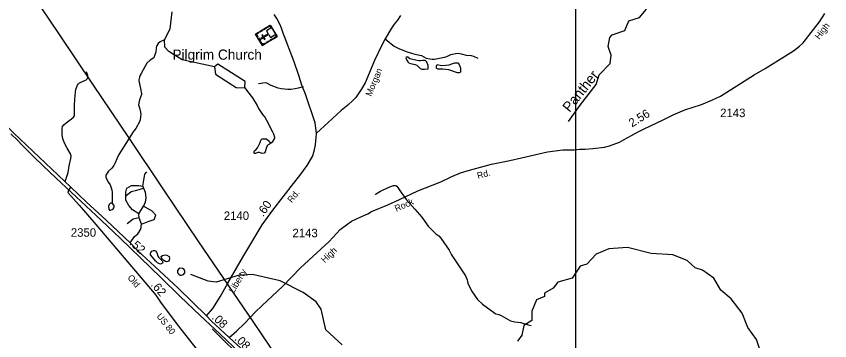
# Model space of a CAD drawing. Extents: x 1473865 to 1648260, y 639067 to 773536.
# Drawn here: x 1598356 to 1610321, y 647878 to 652649 of the extents above; entities that cross this region are included whole.
import ezdxf

# ---------------------------------------------------------------- set-up
doc = ezdxf.new("R2010")
doc.units = 0
for name, color, linetype in [('Exist Cultural Church with Cemetery CELL', 7, 'Continuous'), ('Exist Cultural Church with Cemetery Label', 7, 'Continuous'), ('Exist Hydrographic Creek Single Shore', 7, 'Continuous'), ('Exist Hydrographic Creek Single Shore Label', 7, 'Continuous'), ('Exist Hydrographic Misc Water Feature', 7, 'Continuous'), ('Exist Hydrographic Pond Under 1500 Sq Ft', 7, 'Continuous'), ('Exist Railroad Mainline', 7, 'Continuous'), ('Exist Railroad Siding', 7, 'Continuous'), ('Exist Road Non-System Type 51', 7, 'Continuous'), ('Exist Road Primary US Attributed', 7, 'Continuous'), ('Exist Road Primary US Mileage Hundredths English Label', 7, 'Continuous'), ('Exist Road Secondary Mileage Hundredths English Label', 7, 'Continuous'), ('Exist Road Secondary Type 51 Attributed', 7, 'Continuous'), ('Exist Road Secondary Type 51 Label', 7, 'Continuous'), ('Exist Road Secondary Type 51 Number Label', 7, 'Continuous'), ('Exist Utilities Electrical Transmission Line', 7, 'Continuous'), ('Map Preparation Inset Cut Line', 7, 'Continuous')]:
    doc.layers.add(name, color=color, linetype=linetype)

msp = doc.modelspace()

# ---------------------------------------------------------------- linework, layer by layer
at = {"layer": 'Exist Cultural Church with Cemetery CELL'}
for points in [[(1601976, 652218), (1601874, 652388), (1602092, 652520), (1602194, 652349)], [(1602172, 652386), (1602114, 652482), (1602037, 652435), (1602063, 652392), (1601993, 652350), (1601976, 652378), (1601967, 652372), (1601984, 652344), (1601948, 652322), (1601954, 652312), (1601990, 652334), (1602007, 652306), (1602016, 652312), (1601999, 652340), (1602069, 652382), (1602095, 652339)], [(1602036, 652473), (1601999, 652450), (1601993, 652460), (1602030, 652482)], [(1602109, 652491), (1602099, 652485), (1602088, 652504), (1602053, 652483), (1602047, 652493), (1602092, 652520)], [(1601911, 652411), (1601917, 652401), (1601889, 652384), (1601910, 652350), (1601900, 652344), (1601874, 652388)], [(1601979, 652439), (1601942, 652416), (1601936, 652426), (1601973, 652448)], [(1602177, 652378), (1602168, 652372), (1602179, 652353), (1602144, 652332), (1602150, 652322), (1602194, 652349)], [(1601938, 652281), (1601911, 652326), (1601921, 652331), (1601948, 652287)], [(1602014, 652240), (1602008, 652250), (1601980, 652233), (1601959, 652268), (1601950, 652262), (1601976, 652218)], [(1602077, 652278), (1602040, 652256), (1602034, 652266), (1602071, 652288)], [(1602135, 652313), (1602098, 652291), (1602092, 652300), (1602129, 652323)]]:
    msp.add_lwpolyline(points, close=True, dxfattribs=at)
at = {"layer": 'Exist Hydrographic Creek Single Shore'}
for points in [[(1601270, 651905), (1600797, 652010), (1600598, 652129), (1600540, 652195), (1600534, 652304), (1600620, 652463), (1600648, 652712)], [(1606478, 651101), (1606648, 651340), (1606886, 651647), (1606928, 651787), (1607090, 651952), (1607107, 652076), (1607060, 652202), (1607087, 652336), (1607121, 652378), (1607305, 652440), (1607365, 652583), (1607524, 652629), (1607626, 652755)]]:
    msp.add_lwpolyline(points, dxfattribs=at)
at = {"layer": 'Exist Hydrographic Misc Water Feature'}
for points in [[(1600534, 652304), (1600474, 652274), (1600442, 652248), (1600419, 652208), (1600413, 652179), (1600408, 652123), (1600400, 652099), (1600379, 652039), (1600324, 652004), (1600278, 651959), (1600192, 651808), (1600179, 651783), (1600169, 651754), (1600160, 651714), (1600160, 651698), (1600183, 651585), (1600198, 651507), (1600197, 651497), (1600168, 651422), (1600155, 651346), (1600167, 651302), (1600182, 651238), (1600186, 651206), (1600185, 651175), (1600177, 651128), (1600168, 651096), (1600113, 651000), (1600076, 650948), (1599966, 650778), (1599866, 650617), (1599833, 650554), (1599810, 650492), (1599792, 650456), (1599759, 650415), (1599712, 650373), (1599674, 650312), (1599673, 650284), (1599679, 650268), (1599714, 650203), (1599736, 650171), (1599744, 650155), (1599759, 650099), (1599766, 650059), (1599767, 649995), (1599764, 649900)], [(1604414, 651878), (1604416, 651886), (1604416, 651909), (1604413, 651926), (1604389, 651982), (1604378, 651996), (1604370, 652001), (1604335, 652001), (1604302, 651993), (1604278, 651996), (1604164, 652017), (1604144, 652022), (1604114, 652046), (1604100, 652050), (1604092, 652048), (1604086, 652040), (1604099, 652002), (1604115, 651978), (1604131, 651964), (1604153, 651953), (1604225, 651942), (1604249, 651928), (1604296, 651879), (1604328, 651871), (1604360, 651870), (1604414, 651878)], [(1604545, 651938), (1604609, 651925), (1604673, 651928), (1604721, 651935), (1604761, 651951), (1604807, 651962), (1604817, 651965), (1604849, 651962), (1604871, 651938), (1604885, 651902), (1604888, 651885), (1604890, 651846), (1604888, 651829), (1604881, 651821), (1604871, 651817), (1604847, 651818), (1604716, 651862), (1604630, 651871), (1604616, 651869), (1604560, 651872), (1604544, 651882), (1604538, 651888), (1604536, 651896), (1604535, 651916), (1604545, 651938)], [(1601716, 651597), (1601757, 651541), (1601829, 651452), (1601900, 651339), (1601919, 651294), (1601976, 651204), (1602012, 651163), (1602035, 651123), (1602127, 650951), (1602141, 650920), (1602152, 650871), (1602152, 650856), (1602121, 650800), (1602115, 650792), (1602097, 650780)], [(1602097, 650780), (1602080, 650766), (1602062, 650757), (1602048, 650743), (1602036, 650718), (1602017, 650657), (1602009, 650641), (1602001, 650635), (1601973, 650629), (1601931, 650646), (1601909, 650646), (1601877, 650631), (1601861, 650631), (1601855, 650637), (1601853, 650659), (1601857, 650667), (1601863, 650675), (1601881, 650685), (1601906, 650715), (1601943, 650794), (1601951, 650826), (1601966, 650842), (1601975, 650848), (1601988, 650849), (1602020, 650849), (1602035, 650845), (1602075, 650814), (1602097, 650780)], [(1603635, 650026), (1603639, 650031), (1603712, 650078), (1603752, 650098), (1603873, 650152), (1603903, 650160), (1603937, 650160), (1603953, 650150), (1603969, 650131), (1604016, 650056), (1604098, 649951), (1604219, 649814), (1604321, 649693), (1604415, 649561), (1604526, 649450), (1604570, 649419), (1604599, 649387), (1604721, 649211), (1604758, 649141), (1604834, 649022), (1604942, 648863), (1604962, 648831), (1604989, 648775), (1605000, 648727), (1605053, 648610), (1605141, 648483), (1605214, 648414), (1605393, 648283), (1605409, 648276), (1605456, 648263), (1605488, 648250), (1605627, 648173), (1605691, 648157), (1605779, 648147), (1605883, 648113), (1605928, 648100)], [(1599764, 649900), (1599744, 649901), (1599720, 649881), (1599714, 649859), (1599715, 649811), (1599729, 649797), (1599743, 649796), (1599767, 649807), (1599783, 649820), (1599791, 649834), (1599796, 649842), (1599796, 649866), (1599764, 649900)], [(1609341, 647596), (1609244, 647897), (1609114, 648074), (1609034, 648282), (1608870, 648492), (1608721, 648620), (1608615, 648796), (1608449, 648917), (1608341, 648952), (1608226, 649060), (1608011, 649140), (1607694, 649159), (1607345, 649248), (1607070, 649228), (1606886, 649153), (1606750, 649004), (1606650, 648973), (1606530, 648799), (1606322, 648737), (1606253, 648653), (1606127, 648580), (1606127, 648531), (1606009, 648481), (1605940, 648315), (1605940, 648174), (1605822, 648101), (1605794, 647960), (1605726, 647870)], [(1600405, 649200), (1600419, 649180), (1600429, 649156), (1600436, 649124), (1600446, 649107), (1600501, 649051), (1600511, 649034), (1600509, 649019), (1600493, 649007), (1600479, 649005), (1600463, 649009), (1600435, 649025), (1600411, 649049), (1600330, 649140), (1600329, 649161), (1600337, 649176), (1600351, 649193), (1600375, 649206), (1600389, 649206), (1600405, 649200)], [(1600508, 649133), (1600524, 649138), (1600552, 649140), (1600568, 649137), (1600606, 649115), (1600608, 649089), (1600604, 649065), (1600593, 649049), (1600587, 649043), (1600567, 649040), (1600551, 649044), (1600527, 649059), (1600500, 649080), (1600490, 649095), (1600488, 649115), (1600508, 649133)], [(1600833, 648876), (1600833, 648902), (1600824, 648926), (1600802, 648938), (1600762, 648945), (1600746, 648933), (1600729, 648909), (1600727, 648887), (1600733, 648871), (1600747, 648855), (1600767, 648843), (1600785, 648841), (1600817, 648854), (1600833, 648876)], [(1603150, 647820), (1602911, 648038), (1602840, 648341), (1602766, 648448), (1602576, 648586), (1602237, 648757), (1601830, 648854), (1601621, 648839), (1601295, 648737), (1601178, 648752), (1600921, 648850)]]:
    msp.add_lwpolyline(points, dxfattribs=at)
at = {"layer": 'Exist Hydrographic Pond Under 1500 Sq Ft'}
msp.add_lwpolyline([(1601270, 651905), (1601285, 651796), (1601591, 651600), (1601716, 651597), (1601725, 651689), (1601321, 651943), (1601270, 651905)], dxfattribs=at)
at = {"layer": 'Exist Railroad Mainline'}
msp.add_lwpolyline([(1598278, 650918), (1598377, 650821), (1598440, 650760), (1598537, 650663), (1598636, 650564), (1598852, 650352), (1599018, 650200), (1599311, 649923), (1599604, 649651), (1599889, 649379), (1600184, 649095), (1600483, 648807), (1600768, 648531), (1601063, 648251), (1601348, 647981), (1601641, 647704), (1601849, 647511)], dxfattribs=at)
at = {"layer": 'Exist Railroad Siding'}
msp.add_lwpolyline([(1601849, 647511), (1601812, 647517), (1601793, 647525), (1601764, 647545), (1601739, 647567), (1601625, 647680), (1601462, 647829), (1601235, 648052)], dxfattribs=at)
at = {"layer": 'Exist Road Non-System Type 51'}
for points in [[(1603783, 652316), (1603868, 652245), (1603915, 652211), (1603983, 652174), (1604092, 652129), (1604218, 652091), (1604316, 652072), (1604387, 652035), (1604439, 652021), (1604475, 652017), (1604507, 652020), (1604657, 652048), (1604691, 652057), (1604750, 652087), (1604770, 652093), (1604814, 652102), (1604862, 652106), (1604902, 652099), (1604972, 652076), (1605046, 652070), (1605079, 652061), (1605145, 652034)], [(1599073, 650219), (1599121, 650353), (1599136, 650452), (1599158, 650556), (1599162, 650590), (1599154, 650628), (1599102, 650711), (1599071, 650771), (1599043, 650845), (1599030, 650910), (1599029, 650998), (1599038, 651026), (1599056, 651053), (1599090, 651081), (1599169, 651140), (1599191, 651159), (1599210, 651183), (1599212, 651210), (1599210, 651325), (1599219, 651435), (1599220, 651473), (1599226, 651541), (1599235, 651589), (1599258, 651638), (1599270, 651654), (1599286, 651669), (1599383, 651713), (1599403, 651733), (1599409, 651760), (1599408, 651780), (1599390, 651831)], [(1602578, 651611), (1602504, 651592), (1602457, 651583), (1602394, 651573), (1602352, 651572), (1602254, 651583), (1602210, 651591), (1602107, 651633), (1602042, 651663), (1602017, 651668), (1601917, 651655)], [(1600216, 650153), (1600246, 650325), (1600275, 650363)], [(1599965, 650010), (1599965, 650065), (1599982, 650123), (1600053, 650161), (1600158, 650161), (1600216, 650153)], [(1599965, 650010), (1600045, 650073), (1600128, 650094), (1600225, 650123)], [(1600216, 650153), (1600225, 650123)], [(1600225, 650123), (1600254, 650065), (1600263, 649977), (1600254, 649918), (1600229, 649859)], [(1600158, 649746), (1600066, 649804), (1600011, 649867), (1599965, 649943), (1599965, 650010)], [(1600158, 649746), (1600229, 649859)], [(1600196, 649590), (1600296, 649632), (1600384, 649662), (1600409, 649725), (1600355, 649783), (1600229, 649859)], [(1600162, 649683), (1600158, 649746)], [(1600162, 649683), (1600074, 649666), (1599986, 649599)], [(1600196, 649590), (1600162, 649683)], [(1600032, 649318), (1600095, 649410), (1600145, 649452), (1600187, 649519), (1600196, 649590)]]:
    msp.add_lwpolyline(points, dxfattribs=at)
at = {"layer": 'Exist Road Primary US Attributed'}
msp.add_line((1601825, 647619), (1601486, 647928), dxfattribs=at)
for points in [[(1599159, 650138), (1598319, 650928), (1598112, 651131), (1597946, 651283), (1597748, 651444), (1597631, 651528), (1597502, 651619), (1597456, 651643), (1597258, 651757), (1597065, 651844), (1596920, 651906), (1596744, 651972), (1596430, 652102), (1596164, 652230), (1595969, 652330), (1595671, 652499)], [(1601155, 648242), (1600735, 648651), (1600392, 648970), (1600137, 649203), (1600032, 649318), (1599680, 649651), (1599386, 649922), (1599159, 650138)], [(1601486, 647928), (1601224, 648173), (1601155, 648242)]]:
    msp.add_lwpolyline(points, dxfattribs=at)
at = {"layer": 'Exist Road Secondary Type 51 Attributed'}
for points in [[(1601486, 647928), (1601600, 648024), (1601715, 648133), (1601877, 648301), (1601967, 648390), (1602279, 648681), (1602537, 648952), (1602956, 649337), (1603120, 649515), (1603232, 649595), (1603289, 649638), (1603416, 649693), (1603527, 649745), (1603583, 649777), (1603822, 649874), (1603991, 649956), (1604264, 650082), (1604603, 650216), (1604762, 650294), (1604891, 650345), (1605021, 650384), (1605348, 650472), (1605615, 650527), (1605787, 650568), (1605976, 650612), (1606168, 650655), (1606394, 650683), (1606496, 650687), (1606564, 650687), (1606640, 650697), (1606726, 650694), (1606834, 650703), (1607007, 650723), (1607081, 650744), (1607229, 650800), (1607296, 650836), (1607404, 650898), (1607495, 650944), (1607591, 650994), (1607871, 651126), (1608018, 651201), (1608189, 651275), (1608433, 651350), (1608586, 651416), (1608712, 651476), (1609211, 651789), (1609370, 651883), (1609789, 652143), (1609878, 652211), (1609930, 652260), (1610080, 652454), (1610169, 652566), (1610251, 652689)], [(1602774, 650929), (1602761, 651005), (1602752, 651082), (1602612, 651505), (1602557, 651637), (1602514, 651779), (1602443, 651980), (1602282, 652399), (1602259, 652473), (1602234, 652533), (1602186, 652618), (1602149, 652676)], [(1604009, 652658), (1603964, 652590), (1603915, 652535), (1603875, 652473), (1603783, 652316), (1603726, 652213), (1603623, 651997), (1603489, 651672), (1603428, 651573), (1603348, 651456), (1603304, 651410), (1603231, 651343), (1603136, 651262), (1602942, 651089), (1602774, 650929)], [(1601155, 648242), (1601248, 648354), (1601354, 648524), (1601466, 648723), (1601704, 649129), (1601975, 649584), (1602131, 649796), (1602435, 650189), (1602525, 650308), (1602633, 650455), (1602711, 650586), (1602737, 650667), (1602755, 650758), (1602763, 650819), (1602767, 650863), (1602774, 650929)], [(1599129, 650101), (1599113, 650060), (1599281, 649871), (1599525, 649588), (1600331, 648639), (1600407, 648546), (1600488, 648432), (1600744, 648090), (1600936, 647842), (1601117, 647620), (1601142, 647587)], [(1599159, 650138), (1599129, 650101)]]:
    msp.add_lwpolyline(points, dxfattribs=at)
at = {"layer": 'Exist Utilities Electrical Transmission Line'}
msp.add_lwpolyline([(1606915, 640622), (1606591, 641108), (1606076, 641871), (1605560, 642632), (1604826, 643747), (1604310, 644511), (1603802, 645284), (1603276, 646043), (1602634, 646986), (1601839, 648162), (1601039, 649332), (1600525, 650099), (1600012, 650868), (1599490, 651634), (1598982, 652397), (1598462, 653168), (1597941, 653929)], dxfattribs=at)
at = {"layer": 'Map Preparation Inset Cut Line'}
msp.add_lwpolyline([(1544131, 639067), (1606587, 639067), (1606587, 678674), (1544131, 678674), (1544131, 639067)], dxfattribs=at)

# ---------------------------------------------------------------- texts
at = {"layer": 'Exist Cultural Church with Cemetery Label'}
msp.add_text('Pilgrim Church', height=150, dxfattribs=at).set_placement((1600653, 652010))
at = {"layer": 'Exist Hydrographic Creek Single Shore Label'}
msp.add_text('Panther', height=150, rotation=51.465, dxfattribs=at).set_placement((1606494, 651228))
at = {"layer": 'Exist Road Primary US Mileage Hundredths English Label'}
for s, rotation, p in [('.52', 317.5285, (1600012, 649301)), ('.08', 316.7696, (1601224, 648209)), ('.08', 315.5098, (1601558, 647896))]:
    msp.add_text(s, height=125, rotation=rotation, dxfattribs=at).set_placement(p)
at = {"layer": 'Exist Road Secondary Mileage Hundredths English Label'}
for s, rotation, p in [('2.56', 32.0527, (1607413, 651013)), ('.60', 55.0137, (1601987, 649694)), ('.62', 310.3546, (1600328, 648696))]:
    msp.add_text(s, height=125, rotation=rotation, dxfattribs=at).set_placement(p)
at = {"layer": 'Exist Road Secondary Type 51 Label'}
for s, rotation, p in [('High', 53.1837, (1610169, 652300)), ('Morgan', 67.5866, (1603577, 651463)), ('Rd.', 15.1693, (1605148, 650256)), ('Rd.', 50.986, (1602408, 649899)), ('Rock', 23.3717, (1603946, 649773)), ('High', 43.7278, (1602892, 649016)), ('Liberty', 59.5513, (1601556, 648570)), ('Old', 310.3546, (1599985, 648801)), ('US 80', 308.1324, (1600413, 648236))]:
    msp.add_text(s, height=95, rotation=rotation, dxfattribs=at).set_placement(p)
at = {"layer": 'Exist Road Secondary Type 51 Number Label'}
for s, p in [('2143', (1608709, 651166)), ('2140', (1601408, 649654)), ('2350', (1599158, 649407)), ('2143', (1602418, 649400))]:
    msp.add_text(s, height=125, dxfattribs=at).set_placement(p)

doc.saveas('drawing.dxf')
